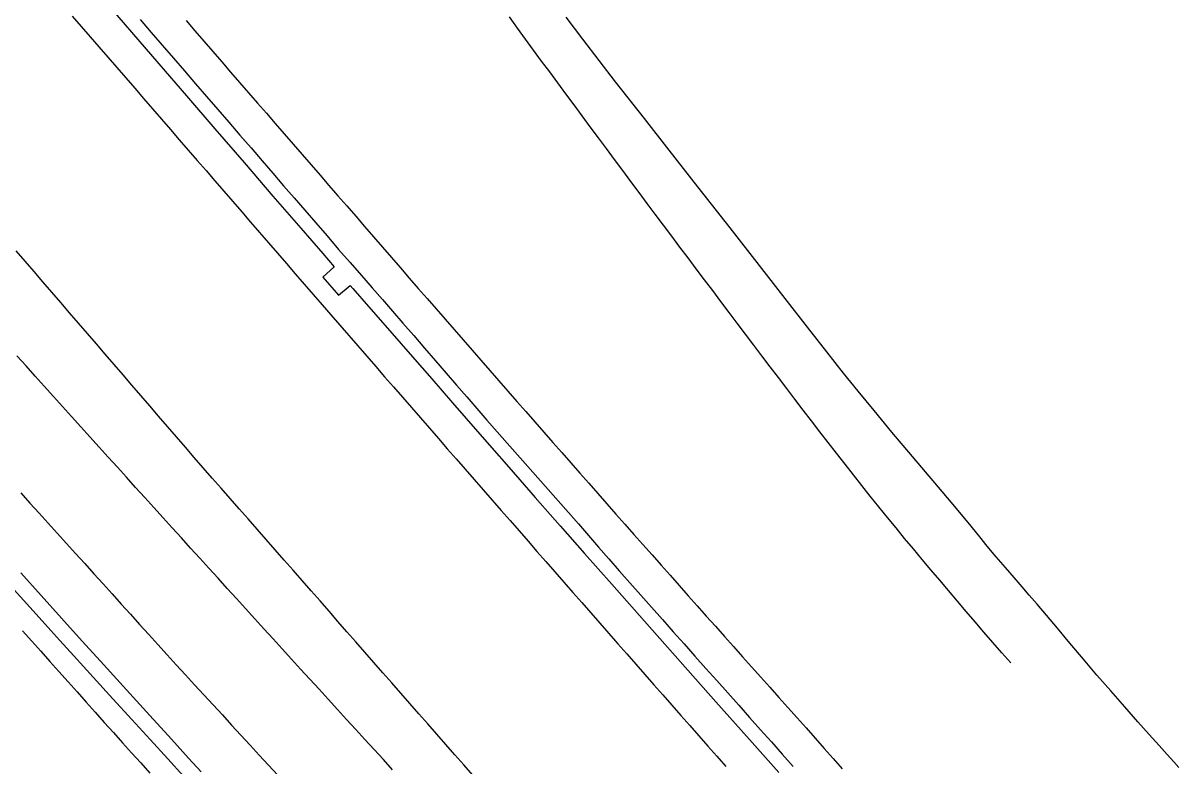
# Model space of a CAD drawing. Extents: x 1948091 to 1975253, y 787267 to 823306.
# Drawn here: x 1957931.9 to 1958143.9, y 811488.6 to 811624.7 of the extents above; entities that cross this region are included whole.
import ezdxf

# ---------------------------------------------------------------- set-up
doc = ezdxf.new("R2010")
doc.units = 0
doc.layers.add('RD_EX_Pavement_Markings', color=7, linetype='Continuous')
doc.layers.add('RD_EX_Road', color=7, linetype='Continuous')

msp = doc.modelspace()

# ---------------------------------------------------------------- linework, layer by layer
at = {"layer": 'RD_EX_Pavement_Markings'}
for points in [[(1957940.91, 811626.03), (1957942.55, 811624.14), (1957944.19, 811622.25), (1957945.83, 811620.36), (1957947.47, 811618.47), (1957949.11, 811616.59), (1957950.75, 811614.7), (1957952.38, 811612.81), (1957954.02, 811610.92), (1957955.65, 811609.03), (1957957.29, 811607.14), (1957958.93, 811605.25), (1957960.56, 811603.36), (1957962.2, 811601.47), (1957963.84, 811599.58), (1957965.47, 811597.69), (1957967.11, 811595.8), (1957968.75, 811593.91), (1957970.38, 811592.02), (1957972.02, 811590.13), (1957973.65, 811588.24), (1957975.29, 811586.35), (1957976.93, 811584.46), (1957978.56, 811582.57), (1957980.2, 811580.68), (1957981.84, 811578.79), (1957983.47, 811576.9), (1957985.11, 811575.01), (1957986.74, 811573.12), (1957988.38, 811571.23), (1957990.03, 811569.35), (1957991.67, 811567.46), (1957993.31, 811565.58), (1957994.95, 811563.69), (1957996.59, 811561.81), (1957998.23, 811559.92), (1957999.87, 811558.03), (1958001.52, 811556.15), (1958003.16, 811554.26), (1958004.8, 811552.38), (1958006.44, 811550.49), (1958008.08, 811548.61), (1958009.72, 811546.72), (1958011.36, 811544.83), (1958013.01, 811542.95), (1958014.65, 811541.06), (1958016.29, 811539.18), (1958017.93, 811537.29), (1958019.57, 811535.41), (1958021.22, 811533.53), (1958022.87, 811531.65), (1958024.52, 811529.77), (1958026.16, 811527.89), (1958027.81, 811526.01), (1958029.46, 811524.13), (1958031.11, 811522.25), (1958032.75, 811520.37), (1958034.4, 811518.49), (1958036.05, 811516.61), (1958037.7, 811514.73), (1958039.34, 811512.85), (1958040.99, 811510.97), (1958042.64, 811509.08), (1958044.29, 811507.2), (1958045.94, 811505.33), (1958047.59, 811503.45), (1958049.25, 811501.58), (1958050.9, 811499.71), (1958052.56, 811497.83), (1958054.21, 811495.96), (1958055.87, 811494.08), (1958057.52, 811492.21), (1958059.18, 811490.34), (1958060.83, 811488.46)], [(1958113.07, 811507.43), (1958111.43, 811509.31), (1958109.79, 811511.2), (1958108.15, 811513.09), (1958106.51, 811514.98), (1958104.89, 811516.88), (1958103.27, 811518.78), (1958101.65, 811520.69), (1958100.03, 811522.59), (1958098.42, 811524.5), (1958096.81, 811526.42), (1958095.21, 811528.33), (1958093.6, 811530.25), (1958092.02, 811532.18), (1958090.44, 811534.13), (1958088.87, 811536.07), (1958087.3, 811538.01), (1958085.75, 811539.98), (1958084.21, 811541.95), (1958082.67, 811543.91), (1958081.12, 811545.88), (1958079.58, 811547.85), (1958078.06, 811549.83), (1958076.53, 811551.81), (1958075.01, 811553.79), (1958073.48, 811555.77), (1958071.97, 811557.76), (1958070.46, 811559.75), (1958068.94, 811561.74), (1958067.43, 811563.73), (1958065.92, 811565.72), (1958064.41, 811567.72), (1958062.9, 811569.71), (1958061.39, 811571.7), (1958059.89, 811573.7), (1958058.39, 811575.7), (1958056.88, 811577.69), (1958055.38, 811579.69), (1958053.88, 811581.69), (1958052.38, 811583.69), (1958050.87, 811585.69), (1958049.37, 811587.69), (1958047.87, 811589.69), (1958046.38, 811591.69), (1958044.89, 811593.7), (1958043.4, 811595.7), (1958041.9, 811597.71), (1958040.41, 811599.71), (1958038.92, 811601.72), (1958037.43, 811603.73), (1958035.93, 811605.73), (1958034.45, 811607.74), (1958032.96, 811609.75), (1958031.47, 811611.76), (1958029.99, 811613.77), (1958028.5, 811615.78), (1958027.01, 811617.79), (1958025.53, 811619.8), (1958024.06, 811621.82), (1958022.58, 811623.84), (1958021.11, 811625.86)], [(1957961.8, 811625.21), (1957963.43, 811623.31), (1957965.07, 811621.42), (1957966.71, 811619.53), (1957968.34, 811617.64), (1957969.98, 811615.76), (1957971.62, 811613.87), (1957973.26, 811611.98), (1957974.9, 811610.09), (1957976.54, 811608.2), (1957978.17, 811606.31), (1957979.81, 811604.43), (1957981.45, 811602.54), (1957983.09, 811600.65), (1957984.73, 811598.76), (1957986.37, 811596.87), (1957988, 811594.99), (1957989.64, 811593.1), (1957991.28, 811591.21), (1957992.92, 811589.32), (1957994.56, 811587.43), (1957996.2, 811585.55), (1957997.84, 811583.66), (1957999.48, 811581.77), (1958001.11, 811579.88), (1958002.75, 811577.99), (1958004.39, 811576.11), (1958006.03, 811574.22), (1958007.68, 811572.34), (1958009.32, 811570.45), (1958010.96, 811568.57), (1958012.61, 811566.68), (1958014.25, 811564.8), (1958015.89, 811562.92), (1958017.54, 811561.03), (1958019.18, 811559.15), (1958020.82, 811557.26), (1958022.47, 811555.39), (1958024.12, 811553.51), (1958025.77, 811551.63), (1958027.43, 811549.75), (1958029.08, 811547.88), (1958030.73, 811546), (1958032.38, 811544.12), (1958034.03, 811542.25), (1958035.68, 811540.37), (1958037.33, 811538.49), (1958038.98, 811536.61), (1958040.64, 811534.74), (1958042.3, 811532.87), (1958043.95, 811531), (1958045.61, 811529.13), (1958047.27, 811527.26), (1958048.93, 811525.38), (1958050.58, 811523.51), (1958052.24, 811521.64), (1958053.9, 811519.77), (1958055.56, 811517.9), (1958057.22, 811516.03), (1958058.88, 811514.17), (1958060.55, 811512.3), (1958062.21, 811510.44), (1958063.88, 811508.57), (1958065.54, 811506.71), (1958067.21, 811504.84), (1958068.87, 811502.98), (1958070.54, 811501.11), (1958072.2, 811499.25), (1958073.87, 811497.38), (1958075.53, 811495.52), (1958077.19, 811493.65), (1958078.85, 811491.78), (1958080.51, 811489.91), (1958082.17, 811488.04)], [(1958014.41, 811486.86), (1958012.76, 811488.74), (1958011.11, 811490.62), (1958009.46, 811492.5), (1958007.81, 811494.38), (1958006.16, 811496.25), (1958004.51, 811498.13), (1958002.86, 811500.01), (1958001.21, 811501.89), (1957999.56, 811503.77), (1957997.92, 811505.65), (1957996.27, 811507.53), (1957994.62, 811509.4), (1957992.97, 811511.28), (1957991.32, 811513.16), (1957989.67, 811515.04), (1957988.02, 811516.92), (1957986.37, 811518.8), (1957984.72, 811520.68), (1957983.07, 811522.55), (1957981.42, 811524.43), (1957979.77, 811526.31), (1957978.12, 811528.19), (1957976.47, 811530.07), (1957974.82, 811531.95), (1957973.17, 811533.83), (1957971.52, 811535.7), (1957969.87, 811537.58), (1957968.22, 811539.46), (1957966.57, 811541.34), (1957964.93, 811543.22), (1957963.3, 811545.12), (1957961.67, 811547.01), (1957960.03, 811548.91), (1957958.4, 811550.8), (1957956.77, 811552.69), (1957955.14, 811554.59), (1957953.51, 811556.48), (1957951.88, 811558.37), (1957950.24, 811560.27), (1957948.61, 811562.16), (1957946.98, 811564.06), (1957945.35, 811565.95), (1957943.72, 811567.84), (1957942.08, 811569.74), (1957940.45, 811571.63), (1957938.82, 811573.53), (1957937.19, 811575.42), (1957935.56, 811577.31), (1957933.92, 811579.21), (1957932.29, 811581.1), (1957930.66, 811582.99)], [(1957999.68, 811487.86), (1957998, 811489.71), (1957996.31, 811491.55), (1957994.62, 811493.4), (1957992.94, 811495.24), (1957991.25, 811497.09), (1957989.57, 811498.93), (1957987.88, 811500.78), (1957986.19, 811502.63), (1957984.51, 811504.47), (1957982.82, 811506.32), (1957981.14, 811508.16), (1957979.45, 811510.01), (1957977.76, 811511.86), (1957976.08, 811513.7), (1957974.39, 811515.55), (1957972.71, 811517.4), (1957971.03, 811519.25), (1957969.35, 811521.1), (1957967.67, 811522.95), (1957965.99, 811524.8), (1957964.31, 811526.65), (1957962.63, 811528.51), (1957960.95, 811530.36), (1957959.27, 811532.21), (1957957.59, 811534.06), (1957955.91, 811535.91), (1957954.23, 811537.77), (1957952.55, 811539.62), (1957950.87, 811541.47), (1957949.2, 811543.32), (1957947.52, 811545.17), (1957945.84, 811547.02), (1957944.16, 811548.88), (1957942.49, 811550.74), (1957940.81, 811552.59), (1957939.14, 811554.45), (1957937.47, 811556.31), (1957935.8, 811558.17), (1957934.13, 811560.03), (1957932.46, 811561.89), (1957930.79, 811563.75)], [(1957931.49, 811538.62), (1957933.16, 811536.76), (1957934.84, 811534.91), (1957936.52, 811533.05), (1957938.19, 811531.2), (1957939.87, 811529.35), (1957941.55, 811527.49), (1957943.23, 811525.64), (1957944.9, 811523.78), (1957946.58, 811521.93), (1957948.26, 811520.08), (1957949.93, 811518.22), (1957951.61, 811516.37), (1957953.29, 811514.51), (1957954.97, 811512.66), (1957956.64, 811510.81), (1957958.32, 811508.95), (1957960, 811507.1), (1957961.68, 811505.25), (1957963.38, 811503.42), (1957965.07, 811501.58), (1957966.77, 811499.74), (1957968.46, 811497.9), (1957970.15, 811496.06), (1957971.85, 811494.22), (1957973.54, 811492.38), (1957975.24, 811490.55), (1957976.93, 811488.71), (1957978.62, 811486.87)], [(1957931.83, 811513.33), (1957933.5, 811511.46), (1957935.16, 811509.59), (1957936.82, 811507.73), (1957938.48, 811505.86), (1957940.15, 811503.99), (1957941.81, 811502.13), (1957943.47, 811500.26), (1957945.14, 811498.4), (1957946.81, 811496.54), (1957948.48, 811494.68), (1957950.15, 811492.82), (1957951.82, 811490.96), (1957953.49, 811489.1), (1957955.16, 811487.24)]]:
    msp.add_lwpolyline(points, dxfattribs=at)
at = {"layer": 'RD_EX_Road'}
for points in [[(1957946.78, 811628.91), (1957951.79, 811623.1), (1957956.83, 811617.27), (1957961.89, 811611.4), (1957967.1, 811605.36), (1957972.43, 811599.17), (1957977.72, 811593.04), (1957982.83, 811587.14), (1957986.87, 811582.48), (1957988.97, 811580.05), (1957986.91, 811578.18), (1957989.76, 811574.86), (1957991.9, 811576.64), (1957992.4, 811576.06), (1957995.29, 811572.79), (1957999.2, 811568.32), (1958003.34, 811563.58), (1958006.87, 811559.51), (1958010.68, 811555.11), (1958015.66, 811549.4), (1958020.99, 811543.32), (1958025.86, 811537.79), (1958030.44, 811532.6), (1958034.91, 811527.52), (1958039.87, 811521.9), (1958045.88, 811515.09), (1958052.43, 811507.7), (1958058.97, 811500.32), (1958065.12, 811493.39), (1958070.51, 811487.35)], [(1958143.9, 811488.3), (1958142.95, 811489.34), (1958141.75, 811490.66), (1958140.27, 811492.3), (1958138.48, 811494.3), (1958136.37, 811496.67), (1958133.96, 811499.4), (1958131.41, 811502.31), (1958128.88, 811505.22), (1958126.38, 811508.14), (1958123.91, 811511.05), (1958121.61, 811513.79), (1958119.6, 811516.17), (1958117.89, 811518.19), (1958116.47, 811519.85), (1958115.14, 811521.4), (1958113.69, 811523.09), (1958112.1, 811524.93), (1958110.38, 811526.91), (1958109.63, 811527.77), (1958108.51, 811529.13), (1958107.66, 811530.25), (1958105.81, 811532.52), (1958102.8, 811536.09), (1958099.14, 811540.43), (1958095.04, 811545.3), (1958091.28, 811549.76), (1958087.99, 811553.69), (1958085.08, 811557.24), (1958082.41, 811560.57), (1958079.36, 811564.45), (1958075.81, 811569.01), (1958071.69, 811574.28), (1958066.98, 811580.29), (1958061.58, 811587.19), (1958055.67, 811594.75), (1958050.44, 811601.43), (1958045.86, 811607.24), (1958040.59, 811613.99), (1958034.55, 811621.82), (1958031.49, 811625.8)], [(1957953.38, 811625.39), (1957955.41, 811623.03), (1957957.44, 811620.68), (1957959.47, 811618.32), (1957961.5, 811615.96), (1957963.54, 811613.61), (1957965.58, 811611.26), (1957967.62, 811608.91), (1957969.66, 811606.56), (1957971.69, 811604.2), (1957973.72, 811601.85), (1957975.74, 811599.51), (1957977.73, 811597.21), (1957979.69, 811594.93), (1957981.63, 811592.68), (1957983.58, 811590.42), (1957985.59, 811588.1), (1957987.66, 811585.71), (1957989.79, 811583.26), (1957991.91, 811580.83), (1957993.96, 811578.48), (1957995.92, 811576.23), (1957997.81, 811574.07), (1957999.68, 811571.93), (1958001.59, 811569.73), (1958003.55, 811567.47), (1958005.56, 811565.15), (1958007.57, 811562.82), (1958009.52, 811560.56), (1958011.43, 811558.35), (1958013.29, 811556.2), (1958015.14, 811554.07), (1958016.99, 811551.95), (1958018.85, 811549.83), (1958020.72, 811547.71), (1958022.6, 811545.6), (1958024.48, 811543.48), (1958026.35, 811541.37), (1958028.22, 811539.26), (1958030.08, 811537.15), (1958031.94, 811535.04), (1958033.78, 811532.93), (1958035.61, 811530.81), (1958037.46, 811528.68), (1958039.34, 811526.52), (1958041.26, 811524.33), (1958043.22, 811522.11), (1958045.2, 811519.88), (1958047.18, 811517.64), (1958049.17, 811515.4), (1958051.15, 811513.16), (1958053.15, 811510.92), (1958055.14, 811508.68), (1958057.14, 811506.44), (1958059.15, 811504.19), (1958061.15, 811501.95), (1958063.16, 811499.7), (1958065.16, 811497.45), (1958067.16, 811495.2), (1958069.16, 811492.95), (1958071.16, 811490.7), (1958073.16, 811488.45)], [(1957931.48, 811523.97), (1957935.24, 811519.8), (1957938.97, 811515.66), (1957942.76, 811511.45), (1957946.73, 811507.07), (1957950.86, 811502.52), (1957955.16, 811497.8), (1957959.13, 811493.45), (1957962.28, 811490), (1957964.6, 811487.46)], [(1957930.27, 811520.84), (1957934.29, 811516.37), (1957937, 811513.37), (1957938.66, 811511.54), (1957941.21, 811508.74), (1957944.79, 811504.83), (1957948.39, 811500.88), (1957951.85, 811497.07), (1957955.2, 811493.38), (1957958.44, 811489.85), (1957961.34, 811486.71)]]:
    msp.add_lwpolyline(points, dxfattribs=at)

doc.saveas('drawing.dxf')
